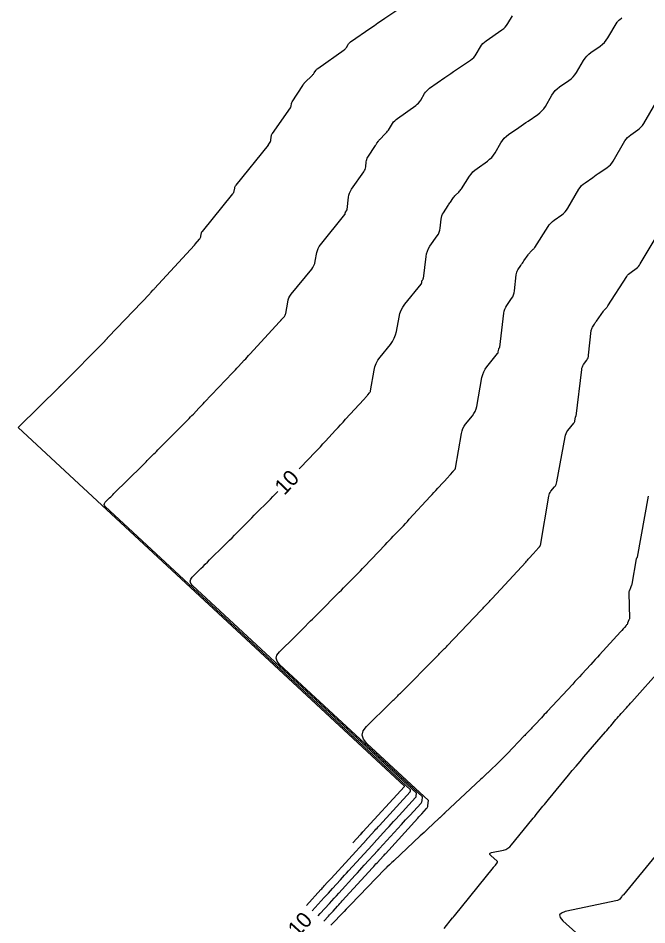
# Model space of a CAD drawing. Extents: x 1797419 to 1809236, y 248759 to 251512.
# Drawn here: x 1798558.6 to 1798800, y 249627.4 to 249975.6 of the extents above; entities that cross this region are included whole.
import ezdxf

# ---------------------------------------------------------------- set-up
doc = ezdxf.new("R2010")
doc.units = 0
doc.layers.add('33', color=7, linetype='Continuous')
doc.layers.add('34', color=7, linetype='Continuous')

msp = doc.modelspace()

# ---------------------------------------------------------------- linework, layer by layer
at = {"layer": '33'}
for points in [[(1798666.54, 249802.5), (1798667, 249802.98), (1798672.68, 249808.94), (1798673.66, 249809.98), (1798674.64, 249811.02), (1798675.61, 249812.06), (1798676.58, 249813.12), (1798680.45, 249817.33), (1798681.42, 249818.38), (1798682.38, 249819.43), (1798683.35, 249820.49), (1798684.32, 249821.54), (1798691.28, 249829.13), (1798691.42, 249829.28), (1798691.55, 249829.43), (1798691.69, 249829.58), (1798691.82, 249829.73), (1798692.35, 249830.33), (1798692.49, 249830.48), (1798692.62, 249830.64), (1798692.75, 249830.79), (1798692.89, 249830.94), (1798693.53, 249831.66), (1798693.67, 249831.84), (1798693.78, 249832.03), (1798693.86, 249832.23), (1798693.91, 249832.45), (1798695.26, 249840.37), (1798695.58, 249841.73), (1798696.07, 249843.02), (1798696.72, 249844.22), (1798697.53, 249845.36), (1798701.56, 249850.31), (1798702.36, 249851.44), (1798703.01, 249852.64), (1798703.5, 249853.91), (1798703.83, 249855.26), (1798704.84, 249860.79), (1798705.17, 249862.14), (1798705.66, 249863.41), (1798706.31, 249864.62), (1798707.11, 249865.75), (1798713.32, 249873.44), (1798713.4, 249873.56), (1798713.47, 249873.68), (1798713.51, 249873.81), (1798713.54, 249873.94), (1798713.63, 249874.57), (1798713.65, 249874.67), (1798713.69, 249874.77), (1798713.73, 249874.86), (1798713.78, 249874.95), (1798714.03, 249875.28), (1798714.09, 249875.36), (1798714.13, 249875.45), (1798714.16, 249875.55), (1798714.18, 249875.65), (1798715.21, 249884.06), (1798715.4, 249885.12), (1798715.72, 249886.12), (1798716.15, 249887.08), (1798716.72, 249887.99), (1798719.53, 249892.01), (1798719.95, 249892.68), (1798720.27, 249893.39), (1798720.5, 249894.14), (1798720.63, 249894.92), (1798721, 249898.35), (1798721.11, 249899.01), (1798721.29, 249899.65), (1798721.55, 249900.27), (1798721.88, 249900.85), (1798723.66, 249903.6), (1798723.88, 249903.94), (1798724.11, 249904.29), (1798724.34, 249904.63), (1798724.57, 249904.97), (1798725.51, 249906.33), (1798725.75, 249906.66), (1798726.01, 249906.98), (1798726.28, 249907.29), (1798726.56, 249907.59), (1798727.78, 249908.78), (1798728.07, 249909.09), (1798728.35, 249909.41), (1798728.6, 249909.74), (1798728.84, 249910.09), (1798731.88, 249914.84), (1798732.5, 249915.71), (1798733.2, 249916.51), (1798733.97, 249917.24), (1798734.81, 249917.9), (1798738.76, 249920.69), (1798739.63, 249921.37), (1798740.4, 249922.13), (1798741.1, 249922.97), (1798741.7, 249923.88), (1798743.96, 249927.71), (1798744.57, 249928.62), (1798745.26, 249929.46), (1798746.04, 249930.21), (1798746.91, 249930.88), (1798750.82, 249933.59), (1798751.72, 249934.21), (1798752.63, 249934.83), (1798753.53, 249935.45), (1798754.44, 249936.07), (1798758.08, 249938.53), (1798758.94, 249939.19), (1798759.72, 249939.93), (1798760.41, 249940.75), (1798761.01, 249941.65), (1798763.56, 249946.02), (1798764.16, 249946.92), (1798764.84, 249947.74), (1798765.6, 249948.48), (1798766.46, 249949.14), (1798770.04, 249951.61), (1798770.89, 249952.27), (1798771.66, 249953.01), (1798772.34, 249953.83), (1798772.94, 249954.72), (1798775.65, 249959.29), (1798776.24, 249960.18), (1798776.92, 249961), (1798777.68, 249961.73), (1798778.52, 249962.39), (1798782.06, 249964.88), (1798782.9, 249965.54), (1798783.66, 249966.27), (1798784.34, 249967.09), (1798784.94, 249967.97), (1798788.61, 249974.07), (1798788.78, 249974.32), (1798788.97, 249974.56), (1798789.19, 249974.77), (1798789.43, 249974.97), (1798790.44, 249975.7)], [(1798671.51, 249632.84), (1798676.15, 249637.93), (1798676.92, 249638.78), (1798677.7, 249639.63), (1798678.47, 249640.48), (1798679.25, 249641.33), (1798682.36, 249644.73), (1798683.13, 249645.58), (1798683.91, 249646.43), (1798684.68, 249647.28), (1798685.46, 249648.13), (1798694.49, 249658.03), (1798694.61, 249658.16), (1798694.75, 249658.32), (1798694.84, 249658.42), (1798695.03, 249658.63), (1798695.11, 249658.72), (1798695.2, 249658.81), (1798700.18, 249664.27), (1798701.03, 249665.2), (1798701.87, 249666.12), (1798702.72, 249667.05), (1798703.56, 249667.98), (1798711.17, 249676.32), (1798711.27, 249676.45), (1798711.35, 249676.59), (1798711.4, 249676.74), (1798711.43, 249676.9), (1798711.52, 249677.9), (1798711.52, 249677.91), (1798625.51, 249757.73), (1798624.87, 249758.53), (1798624.65, 249759.33), (1798624.85, 249760.14), (1798625.46, 249760.95), (1798628.77, 249764.23), (1798629.6, 249765.05), (1798630.43, 249765.87), (1798631.26, 249766.69), (1798632.09, 249767.51), (1798637.88, 249773.23), (1798638.84, 249774.17), (1798639.79, 249775.12), (1798640.74, 249776.08), (1798641.69, 249777.03), (1798645.48, 249780.85), (1798646.43, 249781.81), (1798647.38, 249782.76), (1798648.32, 249783.72), (1798649.27, 249784.68), (1798655.45, 249790.92), (1798656.43, 249791.91), (1798657.4, 249792.91), (1798658.27, 249793.81)]]:
    msp.add_lwpolyline(points, dxfattribs=at)
at = {"layer": '34'}
for points in [[(1798687.12, 249658.86), (1798690.1, 249662.13), (1798690.11, 249662.13), (1798690.6, 249662.68), (1798690.7, 249662.78), (1798690.97, 249663.08), (1798706.94, 249680.58), (1798706.94, 249680.59), (1798706.95, 249680.59), (1798706.95, 249680.6), (1798706.95, 249680.61), (1798706.96, 249680.67), (1798558.6, 249818.35), (1798558.59, 249818.37), (1798558.59, 249818.38), (1798558.59, 249818.39), (1798558.6, 249818.4), (1798558.68, 249818.48), (1798558.69, 249818.49), (1798574.44, 249834.05), (1798574.5, 249834.11), (1798574.57, 249834.18), (1798574.63, 249834.24), (1798574.69, 249834.3), (1798574.95, 249834.56), (1798575.01, 249834.62), (1798575.07, 249834.69), (1798575.14, 249834.75), (1798575.2, 249834.81), (1798591.94, 249851.73), (1798592.05, 249851.85), (1798592.17, 249851.96), (1798592.28, 249852.08), (1798592.39, 249852.2), (1798592.84, 249852.67), (1798592.95, 249852.79), (1798593.07, 249852.91), (1798593.18, 249853.03), (1798593.29, 249853.14), (1798609.11, 249869.74), (1798609.26, 249869.91), (1798609.42, 249870.07), (1798609.57, 249870.24), (1798609.72, 249870.4), (1798610.34, 249871.07), (1798610.49, 249871.24), (1798610.64, 249871.41), (1798610.8, 249871.57), (1798610.95, 249871.74), (1798626.27, 249888.44), (1798626.29, 249888.47), (1798626.32, 249888.49), (1798626.34, 249888.52), (1798626.37, 249888.55), (1798626.47, 249888.67), (1798626.5, 249888.7), (1798626.52, 249888.73), (1798626.55, 249888.76), (1798626.58, 249888.79), (1798628.23, 249890.65), (1798628.4, 249890.86), (1798628.54, 249891.1), (1798628.64, 249891.35), (1798628.7, 249891.61), (1798628.89, 249892.72), (1798628.95, 249892.98), (1798629.05, 249893.24), (1798629.17, 249893.48), (1798629.34, 249893.7), (1798641.03, 249908.07), (1798641.21, 249908.32), (1798641.35, 249908.58), (1798641.46, 249908.86), (1798641.53, 249909.15), (1798641.75, 249910.35), (1798641.82, 249910.65), (1798641.93, 249910.92), (1798642.07, 249911.18), (1798642.24, 249911.43), (1798654.67, 249926.83), (1798654.69, 249926.86), (1798654.71, 249926.89), (1798654.72, 249926.92), (1798654.73, 249926.95), (1798654.75, 249927.08), (1798654.75, 249927.12), (1798654.76, 249927.15), (1798654.78, 249927.18), (1798654.79, 249927.2), (1798655.33, 249927.93), (1798655.42, 249928.07), (1798655.49, 249928.21), (1798655.54, 249928.36), (1798655.57, 249928.51), (1798655.76, 249930.12), (1798655.82, 249930.44), (1798655.92, 249930.74), (1798656.05, 249931.02), (1798656.21, 249931.29), (1798663.17, 249941.2), (1798663.27, 249941.37), (1798663.35, 249941.54), (1798663.41, 249941.72), (1798663.44, 249941.91), (1798663.52, 249942.7), (1798663.55, 249942.89), (1798663.61, 249943.07), (1798663.68, 249943.25), (1798663.78, 249943.42), (1798667.85, 249949.72), (1798667.9, 249949.81), (1798667.96, 249949.89), (1798668.02, 249949.97), (1798668.07, 249950.06), (1798668.3, 249950.39), (1798668.36, 249950.48), (1798668.43, 249950.55), (1798668.49, 249950.63), (1798668.56, 249950.7), (1798671.59, 249953.69), (1798671.78, 249953.89), (1798671.96, 249954.09), (1798672.13, 249954.31), (1798672.29, 249954.54), (1798672.88, 249955.47), (1798673.04, 249955.7), (1798673.22, 249955.9), (1798673.42, 249956.09), (1798673.63, 249956.26), (1798683.76, 249963.4), (1798684.01, 249963.61), (1798684.24, 249963.83), (1798684.45, 249964.08), (1798684.63, 249964.35), (1798685.3, 249965.49), (1798685.48, 249965.76), (1798685.68, 249966), (1798685.92, 249966.23), (1798686.17, 249966.43), (1798694.05, 249971.89), (1798695.38, 249972.81), (1798696.71, 249973.72), (1798698.04, 249974.63), (1798699.38, 249975.54), (1798706.68, 249980.47)], [(1798669.29, 249634.86), (1798674.82, 249640.93), (1798675.15, 249641.28), (1798675.48, 249641.64), (1798675.8, 249642), (1798676.13, 249642.36), (1798677.43, 249643.79), (1798677.76, 249644.14), (1798678.08, 249644.5), (1798678.41, 249644.86), (1798678.74, 249645.22), (1798692.29, 249660.08), (1798692.44, 249660.24), (1798692.47, 249660.27), (1798692.78, 249660.61), (1798692.83, 249660.67), (1798692.89, 249660.73), (1798692.94, 249660.79), (1798693, 249660.85), (1798695.51, 249663.61), (1798695.95, 249664.09), (1798696.39, 249664.57), (1798696.83, 249665.05), (1798697.27, 249665.53), (1798709.05, 249678.45), (1798709.11, 249678.52), (1798709.15, 249678.59), (1798709.17, 249678.67), (1798709.19, 249678.76), (1798709.24, 249679.29), (1798709.24, 249679.29), (1798592.06, 249788.04), (1798591.73, 249788.45), (1798591.62, 249788.85), (1798591.72, 249789.26), (1798592.03, 249789.68), (1798593.71, 249791.34), (1798594.13, 249791.75), (1798594.55, 249792.17), (1798594.97, 249792.58), (1798595.39, 249793), (1798606.16, 249803.64), (1798606.67, 249804.14), (1798607.18, 249804.65), (1798607.69, 249805.16), (1798608.19, 249805.67), (1798610.21, 249807.71), (1798610.72, 249808.22), (1798611.22, 249808.72), (1798611.73, 249809.23), (1798612.24, 249809.75), (1798623.69, 249821.33), (1798624.24, 249821.88), (1798624.78, 249822.44), (1798625.32, 249823), (1798625.86, 249823.56), (1798628, 249825.81), (1798628.54, 249826.37), (1798629.07, 249826.93), (1798629.61, 249827.5), (1798630.14, 249828.06), (1798640.89, 249839.34), (1798641.46, 249839.94), (1798642.03, 249840.55), (1798642.59, 249841.15), (1798643.15, 249841.76), (1798645.39, 249844.2), (1798645.95, 249844.81), (1798646.51, 249845.42), (1798647.07, 249846.03), (1798647.63, 249846.64), (1798658.77, 249858.78), (1798658.85, 249858.87), (1798658.94, 249858.96), (1798659.02, 249859.05), (1798659.09, 249859.14), (1798659.41, 249859.5), (1798659.49, 249859.59), (1798659.57, 249859.68), (1798659.65, 249859.77), (1798659.73, 249859.86), (1798660.81, 249861.07), (1798661, 249861.31), (1798661.14, 249861.57), (1798661.25, 249861.85), (1798661.33, 249862.14), (1798662.08, 249866.54), (1798662.27, 249867.36), (1798662.56, 249868.13), (1798662.95, 249868.85), (1798663.43, 249869.53), (1798671.29, 249879.19), (1798671.79, 249879.88), (1798672.18, 249880.61), (1798672.48, 249881.38), (1798672.68, 249882.2), (1798673.29, 249885.57), (1798673.5, 249886.39), (1798673.79, 249887.17), (1798674.19, 249887.9), (1798674.68, 249888.59), (1798684, 249900.14), (1798684.05, 249900.21), (1798684.09, 249900.28), (1798684.12, 249900.36), (1798684.13, 249900.45), (1798684.18, 249900.79), (1798684.2, 249900.88), (1798684.23, 249900.96), (1798684.27, 249901.03), (1798684.31, 249901.11), (1798684.68, 249901.6), (1798684.75, 249901.71), (1798684.81, 249901.83), (1798684.85, 249901.95), (1798684.87, 249902.08), (1798685.45, 249906.82), (1798685.6, 249907.64), (1798685.85, 249908.42), (1798686.19, 249909.16), (1798686.62, 249909.87), (1798691.35, 249916.6), (1798691.61, 249917.02), (1798691.81, 249917.47), (1798691.95, 249917.93), (1798692.03, 249918.42), (1798692.25, 249920.4), (1798692.33, 249920.89), (1798692.46, 249921.36), (1798692.65, 249921.81), (1798692.9, 249922.24), (1798695.75, 249926.66), (1798695.89, 249926.87), (1798696.03, 249927.09), (1798696.18, 249927.3), (1798696.32, 249927.51), (1798696.91, 249928.36), (1798697.06, 249928.57), (1798697.22, 249928.77), (1798697.39, 249928.96), (1798697.56, 249929.14), (1798699.44, 249930.99), (1798699.8, 249931.37), (1798700.14, 249931.76), (1798700.46, 249932.18), (1798700.75, 249932.61), (1798702.38, 249935.15), (1798702.77, 249935.7), (1798703.21, 249936.21), (1798703.69, 249936.67), (1798704.22, 249937.08), (1798711.26, 249942.05), (1798711.82, 249942.49), (1798712.32, 249942.98), (1798712.77, 249943.52), (1798713.17, 249944.12), (1798714.63, 249946.6), (1798715.02, 249947.19), (1798715.47, 249947.73), (1798715.98, 249948.22), (1798716.54, 249948.65), (1798722.44, 249952.74), (1798723.55, 249953.51), (1798724.67, 249954.28), (1798725.79, 249955.04), (1798726.91, 249955.8), (1798732.31, 249959.45), (1798732.95, 249959.94), (1798733.52, 249960.48), (1798734.03, 249961.09), (1798734.47, 249961.75), (1798736.1, 249964.54), (1798736.54, 249965.21), (1798737.05, 249965.82), (1798737.61, 249966.37), (1798738.25, 249966.86), (1798744.35, 249971.08), (1798745.02, 249971.59), (1798745.62, 249972.16), (1798746.15, 249972.8), (1798746.61, 249973.49), (1798748.34, 249976.41)], [(1798673.72, 249630.82), (1798674.55, 249631.73), (1798678.13, 249635.65), (1798679.03, 249636.63), (1798679.92, 249637.61), (1798680.82, 249638.59), (1798681.71, 249639.58), (1798687.97, 249646.44), (1798688.85, 249647.4), (1798689.73, 249648.36), (1798690.61, 249649.33), (1798691.49, 249650.29), (1798696.69, 249655.99), (1798696.81, 249656.13), (1798697.09, 249656.43), (1798697.17, 249656.52), (1798697.31, 249656.67), (1798697.39, 249656.76), (1798705.78, 249665.96), (1798706.57, 249666.82), (1798707.35, 249667.68), (1798708.14, 249668.54), (1798708.92, 249669.4), (1798713.29, 249674.19), (1798713.44, 249674.38), (1798713.55, 249674.58), (1798713.63, 249674.81), (1798713.67, 249675.05), (1798713.81, 249676.52), (1798713.81, 249676.53), (1798658.97, 249727.42), (1798658.01, 249728.61), (1798657.68, 249729.8), (1798657.97, 249731.01), (1798658.9, 249732.23), (1798664.79, 249738.06), (1798665.55, 249738.82), (1798666.31, 249739.57), (1798667.08, 249740.32), (1798667.84, 249741.08), (1798670.88, 249744.09), (1798671.64, 249744.84), (1798672.4, 249745.59), (1798673.16, 249746.35), (1798673.92, 249747.11), (1798681.9, 249755.16), (1798682.72, 249755.98), (1798683.53, 249756.8), (1798684.34, 249757.62), (1798685.15, 249758.44), (1798688.4, 249761.72), (1798689.21, 249762.55), (1798690.02, 249763.37), (1798690.82, 249764.2), (1798691.62, 249765.04), (1798699.54, 249773.37), (1798700.31, 249774.18), (1798701.08, 249774.99), (1798701.86, 249775.8), (1798702.63, 249776.61), (1798705.72, 249779.86), (1798706.49, 249780.67), (1798707.26, 249781.49), (1798708.02, 249782.31), (1798708.78, 249783.13), (1798716.77, 249791.83), (1798717.51, 249792.64), (1798718.25, 249793.45), (1798718.99, 249794.25), (1798719.73, 249795.06), (1798723.79, 249799.48), (1798723.98, 249799.69), (1798724.17, 249799.9), (1798724.36, 249800.11), (1798724.55, 249800.32), (1798725.47, 249801.37), (1798725.57, 249801.48), (1798725.67, 249801.59), (1798725.76, 249801.7), (1798725.86, 249801.81), (1798726.26, 249802.25), (1798726.35, 249802.37), (1798726.42, 249802.49), (1798726.47, 249802.62), (1798726.5, 249802.76), (1798728.77, 249816.1), (1798729.01, 249817.08), (1798729.36, 249818.01), (1798729.82, 249818.88), (1798730.41, 249819.7), (1798732.99, 249822.88), (1798733.58, 249823.7), (1798734.06, 249824.57), (1798734.41, 249825.5), (1798734.65, 249826.48), (1798736.67, 249837.59), (1798736.95, 249838.69), (1798737.35, 249839.74), (1798737.88, 249840.73), (1798738.54, 249841.66), (1798742.65, 249846.75), (1798742.76, 249846.9), (1798742.84, 249847.07), (1798742.91, 249847.25), (1798742.95, 249847.44), (1798743.09, 249848.45), (1798743.11, 249848.52), (1798743.13, 249848.59), (1798743.16, 249848.65), (1798743.2, 249848.71), (1798743.38, 249848.95), (1798743.42, 249849.01), (1798743.45, 249849.07), (1798743.47, 249849.14), (1798743.48, 249849.21), (1798745.09, 249862.34), (1798745.23, 249863.12), (1798745.47, 249863.87), (1798745.79, 249864.58), (1798746.21, 249865.26), (1798748.06, 249867.9), (1798748.48, 249868.58), (1798748.8, 249869.29), (1798749.03, 249870.04), (1798749.16, 249870.82), (1798749.82, 249876.99), (1798749.9, 249877.49), (1798750.04, 249877.98), (1798750.24, 249878.44), (1798750.49, 249878.88), (1798751.61, 249880.62), (1798751.9, 249881.05), (1798752.18, 249881.49), (1798752.47, 249881.91), (1798752.76, 249882.34), (1798754.39, 249884.7), (1798754.58, 249884.96), (1798754.78, 249885.21), (1798754.99, 249885.45), (1798755.21, 249885.68), (1798756.12, 249886.58), (1798756.35, 249886.81), (1798756.55, 249887.05), (1798756.75, 249887.3), (1798756.93, 249887.57), (1798762.03, 249895.54), (1798762.54, 249896.25), (1798763.1, 249896.9), (1798763.73, 249897.49), (1798764.42, 249898.03), (1798767.28, 249900.05), (1798767.97, 249900.59), (1798768.58, 249901.19), (1798769.13, 249901.85), (1798769.61, 249902.58), (1798773.92, 249909.89), (1798774.4, 249910.61), (1798774.95, 249911.27), (1798775.57, 249911.87), (1798776.26, 249912.4), (1798779.2, 249914.44), (1798779.89, 249914.92), (1798780.58, 249915.39), (1798781.28, 249915.87), (1798781.97, 249916.34), (1798784.75, 249918.22), (1798785.42, 249918.72), (1798786.01, 249919.29), (1798786.54, 249919.92), (1798787, 249920.61), (1798791.57, 249928.42), (1798792.02, 249929.11), (1798792.54, 249929.74), (1798793.13, 249930.31), (1798793.79, 249930.81), (1798796.54, 249932.71), (1798797.19, 249933.22), (1798797.78, 249933.78), (1798798.31, 249934.41), (1798798.77, 249935.1), (1798803.46, 249943.01)], [(1798675.94, 249628.8), (1798677.7, 249630.72), (1798678.14, 249631.21), (1798678.59, 249631.7), (1798679.03, 249632.19), (1798679.48, 249632.67), (1798681.26, 249634.62), (1798681.7, 249635.11), (1798682.15, 249635.6), (1798682.59, 249636.09), (1798683.04, 249636.58), (1798694.69, 249649.35), (1798695.12, 249649.82), (1798695.55, 249650.3), (1798695.98, 249650.77), (1798696.42, 249651.24), (1798698.88, 249653.94), (1798699, 249654.07), (1798699.11, 249654.19), (1798699.44, 249654.56), (1798699.56, 249654.69), (1798699.59, 249654.72), (1798712.08, 249668.41), (1798712.46, 249668.82), (1798712.83, 249669.24), (1798713.21, 249669.65), (1798713.59, 249670.06), (1798715.4, 249672.06), (1798715.6, 249672.31), (1798715.75, 249672.58), (1798715.85, 249672.87), (1798715.91, 249673.19), (1798716.09, 249675.14), (1798716.09, 249675.14), (1798692.43, 249697.1), (1798691.15, 249698.69), (1798690.71, 249700.28), (1798691.1, 249701.89), (1798692.33, 249703.51), (1798701.49, 249712.57), (1798701.84, 249712.92), (1798702.2, 249713.27), (1798702.55, 249713.62), (1798702.9, 249713.97), (1798704.31, 249715.36), (1798704.67, 249715.71), (1798705.02, 249716.06), (1798705.37, 249716.42), (1798705.72, 249716.77), (1798718.94, 249730.09), (1798719.31, 249730.47), (1798719.68, 249730.84), (1798720.05, 249731.21), (1798720.42, 249731.59), (1798721.9, 249733.08), (1798722.27, 249733.46), (1798722.64, 249733.84), (1798723.01, 249734.21), (1798723.37, 249734.59), (1798736.39, 249748.28), (1798736.74, 249748.65), (1798737.09, 249749.02), (1798737.44, 249749.38), (1798737.79, 249749.75), (1798739.18, 249751.22), (1798739.53, 249751.58), (1798739.88, 249751.95), (1798740.22, 249752.32), (1798740.57, 249752.69), (1798753.46, 249766.73), (1798753.79, 249767.09), (1798754.12, 249767.46), (1798754.46, 249767.82), (1798754.79, 249768.18), (1798756.3, 249769.83), (1798756.54, 249770.1), (1798756.79, 249770.37), (1798757.03, 249770.64), (1798757.27, 249770.91), (1798758.62, 249772.44), (1798758.67, 249772.49), (1798758.71, 249772.54), (1798758.76, 249772.59), (1798758.8, 249772.64), (1798758.98, 249772.84), (1798759.02, 249772.89), (1798759.05, 249772.95), (1798759.07, 249773.01), (1798759.09, 249773.07), (1798762.32, 249791.99), (1798762.44, 249792.51), (1798762.62, 249793.01), (1798762.87, 249793.47), (1798763.18, 249793.91), (1798764.56, 249795.59), (1798764.87, 249796.03), (1798765.12, 249796.49), (1798765.31, 249796.98), (1798765.44, 249797.51), (1798768.59, 249814.81), (1798768.75, 249815.47), (1798768.99, 249816.09), (1798769.3, 249816.68), (1798769.69, 249817.23), (1798771.97, 249820.05), (1798772.11, 249820.25), (1798772.22, 249820.47), (1798772.3, 249820.69), (1798772.36, 249820.93), (1798772.56, 249822.32), (1798772.56, 249822.36), (1798772.58, 249822.4), (1798772.6, 249822.44), (1798772.62, 249822.48), (1798772.73, 249822.62), (1798772.75, 249822.66), (1798772.77, 249822.7), (1798772.78, 249822.74), (1798772.79, 249822.78), (1798774.97, 249840.62), (1798775.06, 249841.13), (1798775.22, 249841.62), (1798775.43, 249842.09), (1798775.7, 249842.53), (1798776.91, 249844.26), (1798777.18, 249844.7), (1798777.4, 249845.16), (1798777.54, 249845.65), (1798777.63, 249846.17), (1798778.65, 249855.62), (1798778.7, 249855.97), (1798778.8, 249856.3), (1798778.93, 249856.61), (1798779.1, 249856.92), (1798779.87, 249858.1), (1798780.06, 249858.39), (1798780.25, 249858.69), (1798780.45, 249858.98), (1798780.65, 249859.27), (1798783.28, 249863.09), (1798783.41, 249863.27), (1798783.55, 249863.44), (1798783.69, 249863.6), (1798783.84, 249863.76), (1798784.47, 249864.37), (1798784.62, 249864.53), (1798784.76, 249864.7), (1798784.89, 249864.87), (1798785.01, 249865.05), (1798792.26, 249876.36), (1798792.61, 249876.85), (1798793, 249877.3), (1798793.43, 249877.7), (1798793.9, 249878.07), (1798795.87, 249879.46), (1798796.34, 249879.83), (1798796.76, 249880.25), (1798797.14, 249880.7), (1798797.47, 249881.2), (1798803.92, 249892.14)], [(1798800.5, 249792.03), (1798796.22, 249768.53), (1798796.21, 249768.47), (1798796.18, 249768.41), (1798796.15, 249768.36), (1798796.12, 249768.31), (1798795.96, 249768.11), (1798795.92, 249768.06), (1798795.89, 249768.01), (1798795.87, 249767.95), (1798795.86, 249767.89), (1798794.21, 249758.22), (1798794.17, 249758.05), (1798794.13, 249757.87), (1798794.07, 249757.7), (1798794.01, 249757.53), (1798793.74, 249756.87), (1798793.67, 249756.7), (1798793.6, 249756.54), (1798793.53, 249756.37), (1798793.47, 249756.2), (1798793.18, 249755.49), (1798793.11, 249755.32), (1798793.07, 249755.14), (1798793.05, 249754.96), (1798793.05, 249754.77), (1798793.35, 249745.2), (1798793.35, 249745.13), (1798793.34, 249745.07), (1798793.33, 249745.01), (1798793.3, 249744.95), (1798793.16, 249744.6), (1798793.11, 249744.48), (1798792.59, 249743.21), (1798792.49, 249742.99), (1798792.37, 249742.78), (1798792.23, 249742.58), (1798792.08, 249742.39), (1798791.35, 249741.58), (1798791.23, 249741.44), (1798791.11, 249741.3), (1798790.98, 249741.16), (1798790.86, 249741.02), (1798790.36, 249740.47), (1798790.24, 249740.33), (1798790.12, 249740.19), (1798789.99, 249740.05), (1798789.87, 249739.92), (1798781.86, 249731.14), (1798781, 249730.2), (1798780.14, 249729.26), (1798779.28, 249728.32), (1798778.42, 249727.37), (1798774.98, 249723.61), (1798774.12, 249722.67), (1798773.26, 249721.73), (1798772.39, 249720.79), (1798771.52, 249719.86), (1798761.71, 249709.32), (1798761.16, 249708.73), (1798760.61, 249708.14), (1798760.06, 249707.55), (1798759.51, 249706.96), (1798756.91, 249704.16), (1798756.56, 249703.8), (1798756.22, 249703.43), (1798755.88, 249703.07), (1798755.53, 249702.7), (1798754.15, 249701.25), (1798753.8, 249700.89), (1798753.45, 249700.53), (1798753.11, 249700.16), (1798752.76, 249699.8), (1798746.43, 249693.17), (1798745.68, 249692.39), (1798744.92, 249691.61), (1798744.15, 249690.85), (1798743.37, 249690.09), (1798739.16, 249686.04), (1798738.92, 249685.81), (1798738.68, 249685.59), (1798738.44, 249685.36), (1798738.2, 249685.13), (1798737.24, 249684.23), (1798736.76, 249683.79), (1798736.28, 249683.34), (1798722.47, 249670.42), (1798722.35, 249670.31), (1798722.23, 249670.2), (1798722.11, 249670.08), (1798722, 249669.97), (1798721.28, 249669.29), (1798721.28, 249669.29), (1798720.6, 249668.65), (1798720.49, 249668.55), (1798720.37, 249668.44), (1798720.26, 249668.33), (1798720.15, 249668.23), (1798715.95, 249664.3), (1798714.47, 249662.92), (1798713, 249661.54), (1798702.82, 249652.01), (1798702.75, 249651.94), (1798702.68, 249651.87), (1798702.6, 249651.8), (1798702.53, 249651.73), (1798702.07, 249651.3), (1798702.05, 249651.29), (1798701.2, 249650.49), (1798700.17, 249649.53), (1798699.97, 249649.34), (1798699.77, 249649.15), (1798699.58, 249648.96), (1798699.38, 249648.76), (1798686.25, 249635.15), (1798685.41, 249634.28), (1798684.57, 249633.41), (1798683.73, 249632.54), (1798682.89, 249631.67), (1798679.53, 249628.18), (1798678.69, 249627.31)], [(1798722.19, 249626.06), (1798725.41, 249630.07), (1798725.45, 249630.12), (1798725.48, 249630.16), (1798725.57, 249630.27), (1798725.61, 249630.32), (1798725.63, 249630.34), (1798725.88, 249630.65), (1798725.93, 249630.71), (1798725.98, 249630.77), (1798726.03, 249630.83), (1798726.07, 249630.89), (1798741.06, 249649.44), (1798741.12, 249649.52), (1798741.18, 249649.6), (1798741.25, 249649.67), (1798741.31, 249649.75), (1798741.56, 249650.06), (1798741.68, 249650.21), (1798741.81, 249650.37), (1798742.52, 249651.24), (1798742.62, 249651.41), (1798742.64, 249651.57), (1798742.59, 249651.73), (1798742.47, 249651.88), (1798740.05, 249654.07), (1798739.72, 249654.45), (1798739.66, 249654.76), (1798739.87, 249654.99), (1798740.34, 249655.16), (1798744.88, 249656.13), (1798745.8, 249656.4), (1798746.63, 249656.82), (1798747.37, 249657.37), (1798748.03, 249658.07), (1798755.87, 249667.78), (1798756.39, 249668.43), (1798756.92, 249669.07), (1798757.45, 249669.72), (1798757.98, 249670.36), (1798760.1, 249672.94), (1798760.63, 249673.58), (1798761.15, 249674.22), (1798761.68, 249674.87), (1798762.21, 249675.51), (1798769.9, 249684.86), (1798771.37, 249686.63), (1798772.84, 249688.39), (1798774.32, 249690.14), (1798775.81, 249691.88), (1798784.08, 249701.49), (1798784.58, 249702.08), (1798785.09, 249702.66), (1798785.59, 249703.25), (1798786.1, 249703.84), (1798788.13, 249706.2), (1798788.63, 249706.78), (1798789.13, 249707.36), (1798789.64, 249707.93), (1798790.15, 249708.5), (1798792.19, 249710.79), (1798792.7, 249711.36), (1798793.21, 249711.93), (1798793.72, 249712.5), (1798794.23, 249713.07), (1798805.63, 249725.86)], [(1798804.28, 249655.18), (1798790.96, 249638.98), (1798790.79, 249638.78), (1798790.61, 249638.57), (1798790.44, 249638.36), (1798790.27, 249638.15), (1798789.59, 249637.31), (1798789.41, 249637.11), (1798789.21, 249636.96), (1798788.98, 249636.85), (1798788.73, 249636.77), (1798768.66, 249632.47), (1798767.16, 249631.95), (1798766.5, 249631.19), (1798766.69, 249630.21), (1798767.73, 249629), (1798776.48, 249621.08)]]:
    msp.add_lwpolyline(points, dxfattribs=at)

# ---------------------------------------------------------------- texts
at = {"layer": '33'}
for rotation, p in [(46.4016, (1798660.78, 249792.1)), (47.6296, (1798665.97, 249622.32))]:
    msp.add_text('10', height=6, rotation=rotation, dxfattribs=at).set_placement(p)

doc.saveas('drawing.dxf')
